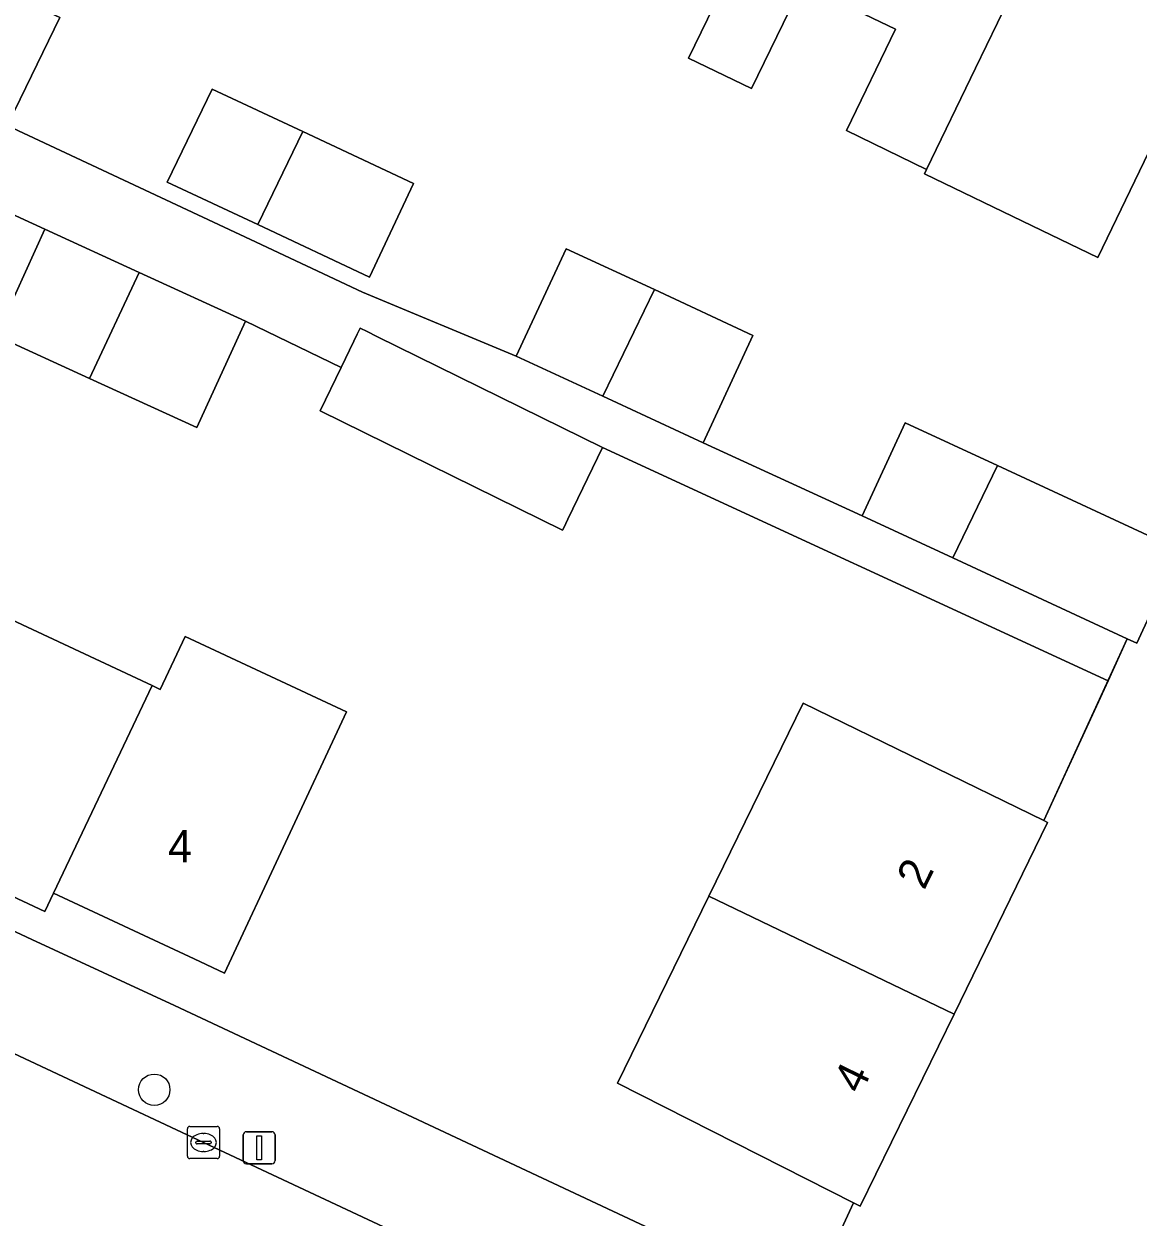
# Model space of a CAD drawing. Extents: x 159817 to 160765, y 380688 to 381638.
# Drawn here: x 160319.53 to 160354.22, y 381436.17 to 381473.34 of the extents above; entities that cross this region are included whole.
import ezdxf

# ---------------------------------------------------------------- set-up
doc = ezdxf.new("R2010")
doc.units = 0
for name, color, linetype in [('IMGEO_Boom', 7, 'Continuous'), ('IMGEO_Erf', 7, 'Continuous'), ('IMGEO_Kolk', 7, 'Continuous'), ('IMGEO_Lichtmast', 7, 'Continuous'), ('IMGEO_Muur', 7, 'Continuous'), ('IMGEO_Pand', 7, 'Continuous'), ('IMGEO_Pand_nummerreeks', 7, 'Continuous'), ('IMGEO_Rijbaan_lokaal_open', 7, 'Continuous'), ('IMGEO_Voetpad_halfverhard', 7, 'Continuous'), ('IMGEO_Voetpad_open', 7, 'Continuous')]:
    doc.layers.add(name, color=color, linetype=linetype)

msp = doc.modelspace()

# ---------------------------------------------------------------- linework, layer by layer
at = {"layer": 'IMGEO_Boom'}
msp.add_circle((160323.586, 381440.139), 0.489, dxfattribs=at)
at = {"layer": 'IMGEO_Erf'}
for points in [[(160227.999, 381487.797), (160319.771, 381444.817), (160324.216, 381442.759), (160343.925, 381433.507), (160345.364, 381436.617), (160338.008, 381440.339), (160340.855, 381446.169), (160343.792, 381452.182), (160351.289, 381448.52), (160353.287, 381452.88), (160337.546, 381460.146), (160336.464, 381457.909), (160336.336, 381457.644), (160336.302, 381457.573), (160328.755, 381461.284), (160329.41, 381462.639), (160326.426, 381464.082), (160324.91, 381460.768), (160321.573, 381462.295), (160318.665, 381463.626), (160320.182, 381466.94), (160315.92, 381468.891)], [(160354.561, 381469.347), (160352.971, 381466.058), (160350.92, 381467.05), (160347.568, 381468.672), (160347.635, 381468.807), (160345.14, 381470.014), (160346.665, 381473.168), (160343.759, 381474.574), (160342.187, 381471.323), (160340.224, 381472.273), (160341.796, 381475.524)], [(160315.717, 381471.711), (160321.151, 381469.164), (160326.584, 381466.617), (160330.072, 381464.982), (160334.859, 381462.991), (160336.409, 381466.335), (160339.159, 381465.06), (160342.23, 381463.636), (160340.68, 381460.292), (160345.627, 381458.018), (160346.971, 381460.915), (160349.841, 381459.583), (160355.525, 381456.946)]]:
    msp.add_lwpolyline(points, dxfattribs=at)
for points in [[(160317.346, 381475.079), (160320.641, 381473.534), (160319.239, 381470.634), (160315.943, 381472.179), (160313.541, 381473.305), (160314.908, 381476.221)], [(160328.212, 381469.985), (160331.659, 381468.369), (160330.293, 381465.453), (160326.81, 381467.085), (160323.989, 381468.407), (160325.391, 381471.307)], [(160304.83, 381466.681), (160309.863, 381464.324), (160307.865, 381460.056), (160313.011, 381457.647), (160318.169, 381455.232), (160323.519, 381452.728), (160323.775, 381452.608), (160324.548, 381454.261), (160329.575, 381451.909), (160325.77, 381443.774), (160324.826, 381444.216), (160320.444, 381446.265), (160320.177, 381445.694), (160314.867, 381448.18), (160309.705, 381450.596), (160304.564, 381453.003), (160299.254, 381455.489), (160302.555, 381462.542), (160302.832, 381462.412)]]:
    msp.add_lwpolyline(points, close=True, dxfattribs=at)
at = {"layer": 'IMGEO_Kolk'}
for p, q in [((160324.619, 381438.069), (160324.619, 381438.921)), ((160324.694, 381438.995), (160325.546, 381438.995)), ((160325.62, 381438.921), (160325.62, 381438.069)), ((160324.878, 381438.489), (160324.878, 381438.501)), ((160325.316, 381438.452), (160324.918, 381438.452)), ((160324.921, 381438.538), (160325.319, 381438.538)), ((160325.107, 381438.775), (160325.132, 381438.775)), ((160325.362, 381438.501), (160325.362, 381438.489)), ((160325.13, 381438.215), (160325.105, 381438.215)), ((160325.546, 381437.995), (160324.694, 381437.995))]:
    msp.add_line(p, q, dxfattribs=at)
for points in [[(160324.619, 381438.069), (160324.619, 381438.921)], [(160324.694, 381438.995), (160325.546, 381438.995)], [(160325.62, 381438.921), (160325.62, 381438.069)], [(160325.546, 381437.995), (160324.694, 381437.995)]]:
    msp.add_lwpolyline(points, dxfattribs=at)
for centre, radius, start, end in [((160324.696, 381438.919), 0.0765, 91.552, 178.448), ((160324.696, 381438.919), 0.0765, 91.552, 178.448), ((160325.544, 381438.919), 0.0765, 1.552, 88.448), ((160325.544, 381438.919), 0.0765, 1.552, 88.448), ((160324.918, 381438.498), 0.0403, 85.8775, 175.7526), ((160324.915, 381438.488), 0.0366, 178.938, 274.7102), ((160325.319, 381438.495), 0.043, 264.8664, 352.4533), ((160325.323, 381438.5), 0.0386, 1.7309, 96.639), ((160324.696, 381438.071), 0.0765, 181.552, 268.448), ((160324.696, 381438.071), 0.0765, 181.552, 268.448), ((160325.544, 381438.071), 0.0765, 271.552, 358.448), ((160325.544, 381438.071), 0.0765, 271.552, 358.448)]:
    msp.add_arc(centre, radius, start, end, dxfattribs=at)
for centre, major_axis, ratio, start_param, end_param in [((160325.106, 381438.495), (-0.387, 0.002), 0.722429, 4.712389, 7.853982), ((160325.131, 381438.495), (-0.39, 0.002), 0.717154, 1.570796, 4.712389)]:
    msp.add_ellipse(centre, major_axis=major_axis, ratio=ratio, start_param=start_param, end_param=end_param, dxfattribs=at)
at = {"layer": 'IMGEO_Lichtmast'}
for p, q in [((160326.459, 381438.831), (160327.249, 381438.831)), ((160327.249, 381438.831), (160326.459, 381438.831)), ((160326.359, 381437.931), (160326.359, 381438.731)), ((160326.359, 381438.731), (160326.359, 381437.931)), ((160327.349, 381438.731), (160327.349, 381437.931)), ((160327.349, 381437.931), (160327.349, 381438.731)), ((160327.249, 381437.831), (160326.459, 381437.831)), ((160326.459, 381437.831), (160327.249, 381437.831))]:
    msp.add_line(p, q, dxfattribs=at)
msp.add_lwpolyline([(160326.779, 381438.706), (160326.929, 381438.706), (160326.929, 381437.956), (160326.779, 381437.956), (160326.779, 381438.706)], dxfattribs=at)
for centre, start, end in [((160326.459, 381438.731), 90, 180), ((160326.459, 381438.731), 90, 180), ((160327.249, 381438.731), 0, 90), ((160327.249, 381438.731), 360, 90), ((160326.459, 381437.931), 180, 270), ((160326.459, 381437.931), 180, 270), ((160327.249, 381437.931), 270, 0), ((160327.249, 381437.931), 270, 0)]:
    msp.add_arc(centre, 0.1, start, end, dxfattribs=at)
at = {"layer": 'IMGEO_Muur'}
msp.add_lwpolyline([(160351.289, 381448.52), (160353.885, 381454.185)], dxfattribs=at)
at = {"layer": 'IMGEO_Pand'}
for points in [[(160347.149, 381481.662), (160344.886, 381482.751), (160345.274, 381483.557), (160342.122, 381485.074), (160341.745, 381484.292), (160338.357, 381477.188), (160341.796, 381475.524), (160340.224, 381472.273), (160342.187, 381471.323), (160343.759, 381474.574)], [(160347.149, 381481.662), (160343.759, 381474.574), (160346.665, 381473.168), (160345.14, 381470.014), (160347.635, 381468.807), (160349.16, 381471.961), (160352.579, 381479.029), (160350.266, 381480.141), (160350.656, 381480.951), (160347.531, 381482.456)], [(160357.971, 381476.424), (160355.697, 381477.518), (160356.083, 381478.32), (160352.96, 381479.822), (160352.579, 381479.029), (160349.16, 381471.961), (160347.635, 381468.807), (160347.568, 381468.672), (160350.92, 381467.05), (160352.971, 381466.058), (160354.561, 381469.347)], [(160320.641, 381473.534), (160317.346, 381475.079), (160315.943, 381472.179), (160319.239, 381470.634)], [(160328.212, 381469.985), (160325.391, 381471.307), (160323.989, 381468.407), (160326.81, 381467.085)], [(160331.659, 381468.369), (160328.212, 381469.985), (160326.81, 381467.085), (160330.293, 381465.453)], [(160323.118, 381465.596), (160320.182, 381466.94), (160318.665, 381463.626), (160321.573, 381462.295)], [(160337.555, 381461.741), (160339.159, 381465.06), (160336.409, 381466.335), (160334.859, 381462.991)], [(160323.118, 381465.596), (160321.573, 381462.295), (160324.91, 381460.768), (160326.426, 381464.082)], [(160337.555, 381461.741), (160340.68, 381460.292), (160342.23, 381463.636), (160339.159, 381465.06)], [(160329.41, 381462.639), (160328.755, 381461.284), (160336.302, 381457.573), (160336.336, 381457.644), (160336.464, 381457.909), (160337.546, 381460.146), (160330.52, 381463.602), (160330.214, 381463.753), (160329.999, 381463.858), (160329.909, 381463.672), (160329.802, 381463.451)], [(160349.841, 381459.583), (160346.971, 381460.915), (160345.627, 381458.018), (160348.451, 381456.707)], [(160349.841, 381459.583), (160348.451, 381456.707), (160353.885, 381454.185), (160354.18, 381454.048), (160355.525, 381456.946)], [(160320.444, 381446.265), (160323.519, 381452.728), (160318.169, 381455.232), (160314.867, 381448.18), (160320.177, 381445.694)], [(160320.444, 381446.265), (160324.826, 381444.216), (160325.77, 381443.774), (160329.575, 381451.909), (160324.548, 381454.261), (160323.775, 381452.608), (160323.519, 381452.728)], [(160340.855, 381446.169), (160348.49, 381442.492), (160351.406, 381448.463), (160351.289, 381448.52), (160343.792, 381452.182)], [(160348.49, 381442.492), (160340.855, 381446.169), (160338.008, 381440.339), (160345.364, 381436.617), (160345.569, 381436.513)]]:
    msp.add_lwpolyline(points, close=True, dxfattribs=at)
at = {"layer": 'IMGEO_Rijbaan_lokaal_open'}
msp.add_lwpolyline([(160325.12, 381438.494), (160321.585, 381440.153), (160318.366, 381441.663), (160301.94, 381449.371), (160301.342, 381449.651), (160298.42, 381443.452), (160298.734, 381443.299), (160315.583, 381435.427), (160316.693, 381434.93), (160316.801, 381434.899), (160331.345, 381428.063), (160331.529, 381427.983), (160335.904, 381425.884), (160338.807, 381432.079)], close=True, dxfattribs=at)
at = {"layer": 'IMGEO_Voetpad_halfverhard'}
msp.add_lwpolyline([(160315.92, 381468.891), (160320.182, 381466.94), (160323.118, 381465.596), (160326.426, 381464.082), (160329.41, 381462.639), (160329.802, 381463.451), (160329.909, 381463.672), (160329.999, 381463.858), (160330.214, 381463.753), (160330.52, 381463.602), (160337.546, 381460.146), (160353.287, 381452.88), (160353.885, 381454.185), (160348.451, 381456.707), (160345.627, 381458.018), (160340.68, 381460.292), (160337.555, 381461.741), (160334.859, 381462.991), (160330.072, 381464.982), (160326.584, 381466.617), (160321.151, 381469.164), (160315.717, 381471.711)], dxfattribs=at)
at = {"layer": 'IMGEO_Voetpad_open'}
for points in [[(160282.367, 381458.538), (160294.421, 381452.889), (160297.454, 381451.467), (160298.095, 381451.152), (160298.206, 381451.101), (160301.342, 381449.651), (160301.94, 381449.371), (160318.366, 381441.663), (160321.585, 381440.153), (160325.12, 381438.494), (160338.807, 381432.079), (160342.067, 381430.563), (160342.474, 381430.371), (160343.925, 381433.507), (160324.216, 381442.759), (160319.771, 381444.817), (160227.999, 381487.797)], [(160365.124, 381478.407), (160364.396, 381475.331), (160363.977, 381474.459), (160360.22, 381466.627), (160355.525, 381456.946), (160354.18, 381454.048), (160353.885, 381454.185), (160353.287, 381452.88), (160351.289, 381448.52), (160351.406, 381448.463), (160348.49, 381442.492), (160345.569, 381436.513), (160345.364, 381436.617), (160343.925, 381433.507), (160342.474, 381430.371), (160346.696, 381428.38), (160347.2, 381427.917), (160347.871, 381426.459)]]:
    msp.add_lwpolyline(points, dxfattribs=at)

# ---------------------------------------------------------------- texts
at = {"layer": 'IMGEO_Pand_nummerreeks'}
msp.add_text('4', height=1, dxfattribs=at).set_placement((160324.018, 381447.227))
for s, rotation, p in [('2', 63.9667, (160347.561, 381446.332)), ('4', 63.965, (160345.589, 381439.971))]:
    msp.add_text(s, height=1, rotation=rotation, dxfattribs=at).set_placement(p)

doc.saveas('drawing.dxf')
